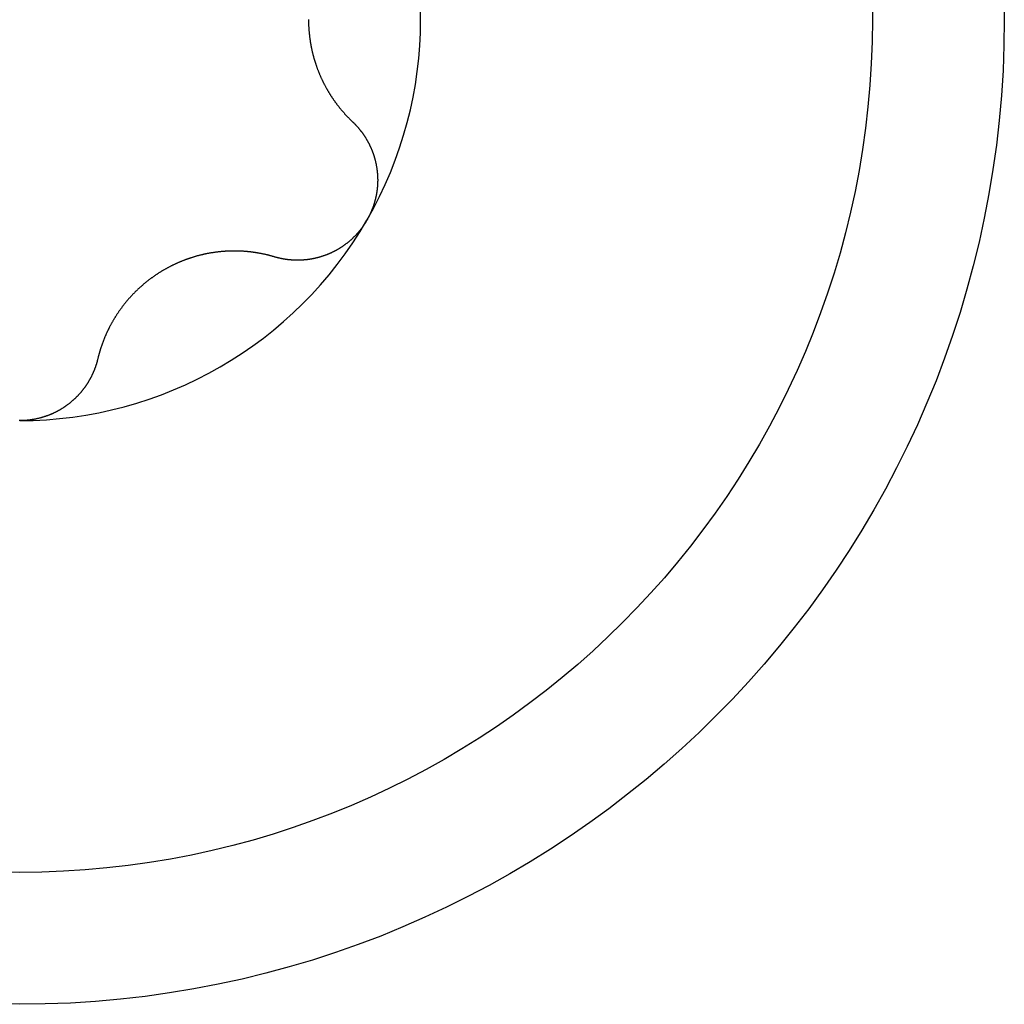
# Model space of a CAD drawing. Extents: x 1107 to 4046, y 937 to 3355.
# Tile 651 of 656: x 2152 to 2157, y 2881 to 2886. Entities that reach past the tile are written whole.
import ezdxf

# ---------------------------------------------------------------- set-up
doc = ezdxf.new("R2010")
doc.units = 0
doc.layers.add('KF_VIDA_L___C_BOTTOM', color=7, linetype='CONTINUOUS')

# ---------------------------------------------------------------- blocks, each defined once
blk = doc.blocks.new('KF_VIDA_L___C_BOTTOM')
at = {"layer": 'KF_VIDA_L___C_BOTTOM'}
for points in [[(-33.5774, 11.0013, 0), (-33.5774, 10.9987, 0), (-33.5774, 10.9962, 0), (-33.5774, 10.9936, 0), (-33.5773, 10.9911, 0), (-33.5773, 10.9885, 0), (-33.5772, 10.986, 0), (-33.5772, 10.9834, 0), (-33.5771, 10.9808, 0), (-33.577, 10.9783, 0), (-33.5769, 10.9757, 0), (-33.5768, 10.9731, 0), (-33.5767, 10.9705, 0), (-33.5766, 10.968, 0), (-33.5765, 10.9654, 0), (-33.5763, 10.9628, 0), (-33.5762, 10.9602, 0), (-33.576, 10.9576, 0), (-33.5759, 10.955, 0), (-33.5757, 10.9524, 0), (-33.5755, 10.9498, 0), (-33.5753, 10.9472, 0), (-33.5751, 10.9446, 0), (-33.5749, 10.942, 0), (-33.5746, 10.9394, 0), (-33.5744, 10.9368, 0), (-33.5741, 10.9342, 0), (-33.5739, 10.9316, 0), (-33.5736, 10.929, 0), (-33.5733, 10.9264, 0), (-33.5731, 10.9238, 0), (-33.5728, 10.9211, 0), (-33.5724, 10.9185, 0), (-33.5721, 10.9159, 0), (-33.5718, 10.9133, 0), (-33.5715, 10.9107, 0), (-33.5711, 10.9081, 0), (-33.5708, 10.9054, 0), (-33.5704, 10.9028, 0), (-33.57, 10.9002, 0), (-33.5696, 10.8976, 0), (-33.5692, 10.895, 0), (-33.5688, 10.8924, 0), (-33.5684, 10.8898, 0), (-33.568, 10.8871, 0), (-33.5675, 10.8845, 0), (-33.5671, 10.8819, 0), (-33.5666, 10.8793, 0), (-33.5662, 10.8767, 0), (-33.5657, 10.8741, 0), (-33.5652, 10.8715, 0), (-33.5647, 10.8689, 0), (-33.5642, 10.8663, 0), (-33.5637, 10.8637, 0), (-33.5632, 10.861, 0), (-33.5626, 10.8584, 0), (-33.5621, 10.8558, 0), (-33.5615, 10.8533, 0), (-33.561, 10.8507, 0), (-33.5604, 10.8481, 0), (-33.5598, 10.8455, 0), (-33.5592, 10.8429, 0), (-33.5586, 10.8403, 0), (-33.558, 10.8377, 0), (-33.5574, 10.8351, 0), (-33.5568, 10.8326, 0), (-33.5561, 10.83, 0), (-33.5555, 10.8274, 0), (-33.5548, 10.8249, 0), (-33.5541, 10.8223, 0), (-33.5534, 10.8197, 0), (-33.5527, 10.8172, 0), (-33.552, 10.8146, 0), (-33.5513, 10.8121, 0), (-33.5506, 10.8095, 0), (-33.5499, 10.807, 0), (-33.5491, 10.8044, 0), (-33.5484, 10.8019, 0), (-33.5476, 10.7994, 0), (-33.5469, 10.7969, 0), (-33.5461, 10.7943, 0), (-33.5453, 10.7918, 0), (-33.5445, 10.7893, 0), (-33.5437, 10.7868, 0), (-33.5429, 10.7843, 0), (-33.542, 10.7818, 0), (-33.5412, 10.7793, 0), (-33.5404, 10.7768, 0), (-33.5395, 10.7744, 0), (-33.5386, 10.7719, 0), (-33.5378, 10.7694, 0), (-33.5369, 10.7669, 0), (-33.536, 10.7645, 0), (-33.5351, 10.762, 0), (-33.5342, 10.7596, 0), (-33.5333, 10.7571, 0), (-33.5323, 10.7547, 0), (-33.5314, 10.7523, 0), (-33.5305, 10.7498, 0), (-33.5295, 10.7474, 0), (-33.5286, 10.745, 0), (-33.5276, 10.7426, 0), (-33.5266, 10.7402, 0), (-33.5256, 10.7378, 0), (-33.5247, 10.7354, 0), (-33.5237, 10.733, 0), (-33.5227, 10.7306, 0), (-33.5216, 10.7283, 0), (-33.5206, 10.7259, 0), (-33.5196, 10.7235, 0), (-33.5186, 10.7212, 0), (-33.5175, 10.7188, 0), (-33.5165, 10.7165, 0), (-33.5154, 10.7142, 0), (-33.5144, 10.7119, 0), (-33.5133, 10.7095, 0), (-33.5122, 10.7072, 0), (-33.5111, 10.7049, 0), (-33.51, 10.7026, 0), (-33.5089, 10.7003, 0), (-33.5078, 10.6981, 0), (-33.5067, 10.6958, 0), (-33.5056, 10.6935, 0), (-33.5045, 10.6913, 0), (-33.5034, 10.689, 0), (-33.5022, 10.6868, 0), (-33.5011, 10.6845, 0), (-33.4999, 10.6823, 0), (-33.4988, 10.6801, 0), (-33.4976, 10.6779, 0), (-33.4965, 10.6756, 0), (-33.4953, 10.6735, 0), (-33.4941, 10.6713, 0), (-33.4929, 10.6691, 0), (-33.4918, 10.6669, 0), (-33.4906, 10.6647, 0), (-33.4894, 10.6626, 0), (-33.4882, 10.6604, 0), (-33.487, 10.6583, 0), (-33.4857, 10.6562, 0), (-33.4845, 10.6541, 0), (-33.4833, 10.6519, 0), (-33.4821, 10.6498, 0), (-33.4808, 10.6477, 0), (-33.4796, 10.6457, 0), (-33.4784, 10.6436, 0), (-33.4771, 10.6415, 0), (-33.4759, 10.6395, 0), (-33.4746, 10.6374, 0), (-33.4734, 10.6354, 0), (-33.4721, 10.6333, 0), (-33.4708, 10.6313, 0), (-33.4696, 10.6293, 0), (-33.4683, 10.6273, 0), (-33.467, 10.6253, 0), (-33.4657, 10.6233, 0), (-33.4645, 10.6214, 0), (-33.4632, 10.6194, 0), (-33.4619, 10.6174, 0), (-33.4606, 10.6155, 0), (-33.4593, 10.6136, 0), (-33.458, 10.6116, 0), (-33.4566, 10.6097, 0), (-33.4553, 10.6077, 0), (-33.454, 10.6058, 0), (-33.4526, 10.6039, 0), (-33.4513, 10.602, 0), (-33.4499, 10.6, 0), (-33.4485, 10.5981, 0), (-33.4472, 10.5962, 0), (-33.4458, 10.5943, 0), (-33.4444, 10.5924, 0), (-33.443, 10.5905, 0), (-33.4416, 10.5886, 0), (-33.4402, 10.5867, 0), (-33.4388, 10.5848, 0), (-33.4373, 10.5829, 0), (-33.4359, 10.581, 0), (-33.4345, 10.5791, 0), (-33.433, 10.5772, 0), (-33.4315, 10.5754, 0), (-33.4301, 10.5735, 0), (-33.4286, 10.5716, 0), (-33.4271, 10.5698, 0), (-33.4256, 10.5679, 0), (-33.4242, 10.566, 0), (-33.4227, 10.5642, 0), (-33.4211, 10.5623, 0), (-33.4196, 10.5605, 0), (-33.4181, 10.5586, 0), (-33.4166, 10.5568, 0), (-33.415, 10.555, 0), (-33.4135, 10.5531, 0), (-33.4119, 10.5513, 0), (-33.4104, 10.5495, 0), (-33.4088, 10.5477, 0), (-33.4072, 10.5459, 0), (-33.4057, 10.5441, 0), (-33.4041, 10.5423, 0), (-33.4025, 10.5405, 0), (-33.4009, 10.5387, 0), (-33.3993, 10.5369, 0), (-33.3977, 10.5351, 0), (-33.3961, 10.5333, 0), (-33.3944, 10.5316, 0), (-33.3928, 10.5298, 0), (-33.3912, 10.528, 0), (-33.3895, 10.5263, 0), (-33.3879, 10.5245, 0), (-33.3862, 10.5228, 0), (-33.3845, 10.521, 0), (-33.3829, 10.5193, 0), (-33.3812, 10.5176, 0), (-33.3795, 10.5159, 0), (-33.3778, 10.5141, 0), (-33.3761, 10.5124, 0), (-33.3744, 10.5107, 0), (-33.3727, 10.509, 0), (-33.371, 10.5073, 0), (-33.3693, 10.5056, 0), (-33.3675, 10.5039, 0), (-33.3658, 10.5023, 0), (-33.3641, 10.5006, 0), (-33.3623, 10.4989, 0), (-33.3606, 10.4973, 0)], [(-33.3606, 10.4973, 0), (-33.3591, 10.4959, 0), (-33.3577, 10.4945, 0), (-33.3563, 10.4932, 0), (-33.3549, 10.4918, 0), (-33.3535, 10.4904, 0), (-33.3521, 10.489, 0), (-33.3507, 10.4876, 0), (-33.3493, 10.4862, 0), (-33.3479, 10.4847, 0), (-33.3465, 10.4833, 0), (-33.3452, 10.4819, 0), (-33.3438, 10.4804, 0), (-33.3424, 10.479, 0), (-33.3411, 10.4775, 0), (-33.3398, 10.476, 0), (-33.3384, 10.4746, 0), (-33.3371, 10.4731, 0), (-33.3358, 10.4716, 0), (-33.3345, 10.4701, 0), (-33.3332, 10.4686, 0), (-33.3319, 10.4671, 0), (-33.3306, 10.4656, 0), (-33.3293, 10.4641, 0), (-33.328, 10.4625, 0), (-33.3268, 10.461, 0), (-33.3255, 10.4595, 0), (-33.3243, 10.4579, 0), (-33.323, 10.4564, 0), (-33.3218, 10.4548, 0), (-33.3205, 10.4532, 0), (-33.3193, 10.4517, 0), (-33.3181, 10.4501, 0), (-33.3169, 10.4485, 0), (-33.3157, 10.4469, 0), (-33.3145, 10.4453, 0), (-33.3133, 10.4437, 0), (-33.3122, 10.4421, 0), (-33.311, 10.4405, 0), (-33.3098, 10.4389, 0), (-33.3087, 10.4372, 0), (-33.3076, 10.4356, 0), (-33.3064, 10.434, 0), (-33.3053, 10.4323, 0), (-33.3042, 10.4307, 0), (-33.3031, 10.429, 0), (-33.302, 10.4274, 0), (-33.3009, 10.4257, 0), (-33.2998, 10.424, 0), (-33.2987, 10.4224, 0), (-33.2977, 10.4207, 0), (-33.2966, 10.419, 0), (-33.2956, 10.4173, 0), (-33.2945, 10.4156, 0), (-33.2935, 10.4139, 0), (-33.2925, 10.4122, 0), (-33.2914, 10.4105, 0), (-33.2904, 10.4088, 0), (-33.2894, 10.4071, 0), (-33.2885, 10.4054, 0), (-33.2875, 10.4037, 0), (-33.2865, 10.4019, 0), (-33.2855, 10.4002, 0), (-33.2846, 10.3984, 0), (-33.2836, 10.3967, 0), (-33.2827, 10.395, 0), (-33.2818, 10.3932, 0), (-33.2809, 10.3915, 0), (-33.28, 10.3897, 0), (-33.2791, 10.3879, 0), (-33.2782, 10.3862, 0), (-33.2773, 10.3844, 0), (-33.2764, 10.3826, 0), (-33.2756, 10.3808, 0), (-33.2747, 10.3791, 0), (-33.2739, 10.3773, 0), (-33.273, 10.3755, 0), (-33.2722, 10.3737, 0), (-33.2714, 10.3719, 0), (-33.2706, 10.3701, 0), (-33.2698, 10.3683, 0), (-33.269, 10.3665, 0), (-33.2682, 10.3647, 0), (-33.2675, 10.3629, 0), (-33.2667, 10.3611, 0), (-33.266, 10.3592, 0), (-33.2652, 10.3574, 0), (-33.2645, 10.3556, 0), (-33.2638, 10.3538, 0), (-33.2631, 10.3519, 0), (-33.2624, 10.3501, 0), (-33.2617, 10.3482, 0), (-33.261, 10.3463, 0), (-33.2603, 10.3445, 0), (-33.2596, 10.3426, 0), (-33.259, 10.3407, 0), (-33.2583, 10.3388, 0), (-33.2577, 10.3369, 0), (-33.257, 10.335, 0), (-33.2564, 10.3331, 0), (-33.2558, 10.3311, 0), (-33.2552, 10.3292, 0), (-33.2546, 10.3273, 0), (-33.254, 10.3253, 0), (-33.2534, 10.3234, 0), (-33.2528, 10.3214, 0), (-33.2522, 10.3195, 0), (-33.2517, 10.3175, 0), (-33.2511, 10.3156, 0), (-33.2506, 10.3136, 0), (-33.2501, 10.3116, 0), (-33.2496, 10.3096, 0), (-33.2491, 10.3076, 0), (-33.2486, 10.3056, 0), (-33.2481, 10.3036, 0), (-33.2476, 10.3016, 0), (-33.2471, 10.2996, 0), (-33.2467, 10.2976, 0), (-33.2462, 10.2956, 0), (-33.2458, 10.2935, 0), (-33.2453, 10.2915, 0), (-33.2449, 10.2895, 0), (-33.2445, 10.2874, 0), (-33.2441, 10.2854, 0), (-33.2437, 10.2833, 0), (-33.2433, 10.2813, 0), (-33.2429, 10.2792, 0), (-33.2426, 10.2772, 0), (-33.2422, 10.2751, 0), (-33.2419, 10.273, 0), (-33.2416, 10.271, 0), (-33.2412, 10.2689, 0), (-33.2409, 10.2668, 0), (-33.2406, 10.2647, 0), (-33.2403, 10.2626, 0), (-33.2401, 10.2606, 0), (-33.2398, 10.2585, 0), (-33.2395, 10.2564, 0), (-33.2393, 10.2543, 0), (-33.2391, 10.2522, 0), (-33.2388, 10.2501, 0), (-33.2386, 10.248, 0), (-33.2384, 10.2459, 0), (-33.2382, 10.2437, 0), (-33.2381, 10.2416, 0), (-33.2379, 10.2395, 0), (-33.2377, 10.2374, 0), (-33.2376, 10.2353, 0), (-33.2374, 10.2331, 0), (-33.2373, 10.231, 0), (-33.2372, 10.2289, 0), (-33.2371, 10.2268, 0), (-33.237, 10.2246, 0), (-33.2369, 10.2225, 0), (-33.2369, 10.2204, 0), (-33.2368, 10.2182, 0), (-33.2368, 10.2161, 0), (-33.2367, 10.2139, 0), (-33.2367, 10.2118, 0), (-33.2367, 10.2097, 0), (-33.2367, 10.2075, 0), (-33.2367, 10.2054, 0), (-33.2368, 10.2032, 0), (-33.2368, 10.2011, 0), (-33.2368, 10.1989, 0), (-33.2369, 10.1968, 0), (-33.237, 10.1946, 0), (-33.2371, 10.1925, 0), (-33.2372, 10.1904, 0), (-33.2373, 10.1882, 0), (-33.2374, 10.1861, 0), (-33.2375, 10.1839, 0), (-33.2377, 10.1818, 0), (-33.2379, 10.1796, 0), (-33.238, 10.1775, 0), (-33.2382, 10.1753, 0), (-33.2384, 10.1732, 0), (-33.2386, 10.171, 0), (-33.2388, 10.1689, 0), (-33.2391, 10.1667, 0), (-33.2393, 10.1646, 0), (-33.2396, 10.1624, 0), (-33.2399, 10.1603, 0), (-33.2401, 10.1582, 0), (-33.2404, 10.156, 0), (-33.2407, 10.1539, 0), (-33.2411, 10.1517, 0), (-33.2414, 10.1496, 0), (-33.2417, 10.1475, 0), (-33.2421, 10.1453, 0), (-33.2424, 10.1432, 0), (-33.2428, 10.1411, 0), (-33.2432, 10.1389, 0), (-33.2436, 10.1368, 0), (-33.244, 10.1347, 0), (-33.2444, 10.1326, 0), (-33.2449, 10.1304, 0), (-33.2453, 10.1283, 0), (-33.2458, 10.1262, 0), (-33.2463, 10.1241, 0), (-33.2467, 10.122, 0), (-33.2472, 10.1199, 0), (-33.2477, 10.1178, 0), (-33.2482, 10.1157, 0), (-33.2488, 10.1136, 0), (-33.2493, 10.1115, 0), (-33.2499, 10.1094, 0), (-33.2504, 10.1073, 0), (-33.251, 10.1052, 0), (-33.2516, 10.1031, 0), (-33.2522, 10.101, 0), (-33.2528, 10.099, 0), (-33.2534, 10.0969, 0), (-33.254, 10.0948, 0), (-33.2546, 10.0928, 0), (-33.2553, 10.0907, 0), (-33.2559, 10.0886, 0), (-33.2566, 10.0866, 0), (-33.2573, 10.0845, 0), (-33.258, 10.0825, 0), (-33.2587, 10.0805, 0), (-33.2594, 10.0784, 0), (-33.2601, 10.0764, 0), (-33.2608, 10.0744, 0), (-33.2616, 10.0723, 0), (-33.2623, 10.0703, 0), (-33.2631, 10.0683, 0), (-33.2639, 10.0663, 0), (-33.2647, 10.0643, 0), (-33.2654, 10.0623, 0), (-33.2663, 10.0603, 0), (-33.2671, 10.0583, 0), (-33.2679, 10.0563, 0), (-33.2687, 10.0544, 0), (-33.2696, 10.0524, 0), (-33.2704, 10.0504, 0), (-33.2713, 10.0485, 0), (-33.2722, 10.0465, 0), (-33.2731, 10.0446, 0), (-33.274, 10.0426, 0), (-33.2749, 10.0407, 0), (-33.2758, 10.0388, 0), (-33.2767, 10.0369, 0), (-33.2776, 10.0349, 0), (-33.2786, 10.033, 0), (-33.2795, 10.0311, 0), (-33.2805, 10.0292, 0), (-33.2815, 10.0273, 0), (-33.2825, 10.0255, 0), (-33.2834, 10.0236, 0), (-33.2844, 10.0217, 0), (-33.2855, 10.0199, 0), (-33.2865, 10.018, 0), (-33.2875, 10.0162, 0), (-33.2886, 10.0143, 0), (-33.2896, 10.0125, 0)], [(-33.2896, 10.0125, 0), (-33.2907, 10.0107, 0), (-33.2917, 10.0089, 0), (-33.2928, 10.007, 0), (-33.2939, 10.0052, 0), (-33.295, 10.0034, 0), (-33.2961, 10.0016, 0), (-33.2973, 9.9998, 0), (-33.2984, 9.998, 0), (-33.2995, 9.9962, 0), (-33.3007, 9.9945, 0), (-33.3019, 9.9927, 0), (-33.303, 9.9909, 0), (-33.3042, 9.9892, 0), (-33.3054, 9.9874, 0), (-33.3067, 9.9856, 0), (-33.3079, 9.9839, 0), (-33.3091, 9.9821, 0), (-33.3103, 9.9804, 0), (-33.3116, 9.9787, 0), (-33.3129, 9.9769, 0), (-33.3141, 9.9752, 0), (-33.3154, 9.9735, 0), (-33.3167, 9.9718, 0), (-33.318, 9.9701, 0), (-33.3193, 9.9684, 0), (-33.3207, 9.9667, 0), (-33.322, 9.965, 0), (-33.3233, 9.9633, 0), (-33.3247, 9.9617, 0), (-33.326, 9.96, 0), (-33.3274, 9.9583, 0), (-33.3288, 9.9567, 0), (-33.3302, 9.955, 0), (-33.3316, 9.9534, 0), (-33.333, 9.9517, 0), (-33.3344, 9.9501, 0), (-33.3358, 9.9485, 0), (-33.3373, 9.9469, 0), (-33.3387, 9.9453, 0), (-33.3402, 9.9437, 0), (-33.3416, 9.9421, 0), (-33.3431, 9.9405, 0), (-33.3446, 9.9389, 0), (-33.3461, 9.9374, 0), (-33.3476, 9.9358, 0), (-33.3491, 9.9343, 0), (-33.3506, 9.9327, 0), (-33.3521, 9.9312, 0), (-33.3536, 9.9296, 0), (-33.3552, 9.9281, 0), (-33.3567, 9.9266, 0), (-33.3583, 9.9251, 0), (-33.3598, 9.9236, 0), (-33.3614, 9.9221, 0), (-33.363, 9.9206, 0), (-33.3646, 9.9192, 0), (-33.3662, 9.9177, 0), (-33.3678, 9.9162, 0), (-33.3694, 9.9148, 0), (-33.371, 9.9134, 0), (-33.3726, 9.9119, 0), (-33.3743, 9.9105, 0), (-33.3759, 9.9091, 0), (-33.3776, 9.9077, 0), (-33.3792, 9.9063, 0), (-33.3809, 9.9049, 0), (-33.3825, 9.9036, 0), (-33.3842, 9.9022, 0), (-33.3859, 9.9008, 0), (-33.3876, 9.8995, 0), (-33.3893, 9.8982, 0), (-33.391, 9.8968, 0), (-33.3927, 9.8955, 0), (-33.3944, 9.8942, 0), (-33.3962, 9.8929, 0), (-33.3979, 9.8916, 0), (-33.3996, 9.8903, 0), (-33.4014, 9.8891, 0), (-33.4032, 9.8878, 0), (-33.4049, 9.8866, 0), (-33.4067, 9.8854, 0), (-33.4085, 9.8841, 0), (-33.4102, 9.8829, 0), (-33.412, 9.8817, 0), (-33.4138, 9.8805, 0), (-33.4156, 9.8793, 0), (-33.4174, 9.8782, 0), (-33.4192, 9.877, 0), (-33.421, 9.8759, 0), (-33.4229, 9.8747, 0), (-33.4247, 9.8736, 0), (-33.4265, 9.8725, 0), (-33.4284, 9.8714, 0), (-33.4302, 9.8703, 0), (-33.432, 9.8692, 0), (-33.4339, 9.8681, 0), (-33.4358, 9.8671, 0), (-33.4376, 9.866, 0), (-33.4395, 9.865, 0), (-33.4414, 9.8639, 0), (-33.4432, 9.8629, 0), (-33.4451, 9.8619, 0), (-33.447, 9.8609, 0), (-33.4489, 9.8599, 0), (-33.4508, 9.8589, 0), (-33.4527, 9.858, 0), (-33.4546, 9.857, 0), (-33.4565, 9.8561, 0), (-33.4584, 9.8551, 0), (-33.4603, 9.8542, 0), (-33.4623, 9.8533, 0), (-33.4642, 9.8524, 0), (-33.4661, 9.8515, 0), (-33.468, 9.8506, 0), (-33.47, 9.8498, 0), (-33.4719, 9.8489, 0), (-33.4738, 9.8481, 0), (-33.4758, 9.8472, 0), (-33.4777, 9.8464, 0), (-33.4797, 9.8456, 0), (-33.4816, 9.8448, 0), (-33.4836, 9.844, 0), (-33.4855, 9.8432, 0), (-33.4875, 9.8424, 0), (-33.4894, 9.8417, 0), (-33.4914, 9.8409, 0), (-33.4933, 9.8402, 0), (-33.4953, 9.8394, 0), (-33.4973, 9.8387, 0), (-33.4992, 9.838, 0), (-33.5012, 9.8373, 0), (-33.5032, 9.8366, 0), (-33.5052, 9.836, 0), (-33.5071, 9.8353, 0), (-33.5091, 9.8346, 0), (-33.5111, 9.834, 0), (-33.513, 9.8334, 0), (-33.515, 9.8328, 0), (-33.517, 9.8322, 0), (-33.519, 9.8316, 0), (-33.521, 9.831, 0), (-33.5229, 9.8304, 0), (-33.5249, 9.8298, 0), (-33.5269, 9.8293, 0), (-33.5289, 9.8287, 0), (-33.5308, 9.8282, 0), (-33.5328, 9.8277, 0), (-33.5348, 9.8272, 0), (-33.5368, 9.8267, 0), (-33.5388, 9.8262, 0), (-33.5407, 9.8257, 0), (-33.5427, 9.8252, 0), (-33.5447, 9.8248, 0), (-33.5467, 9.8243, 0), (-33.5486, 9.8239, 0), (-33.5506, 9.8235, 0), (-33.5526, 9.823, 0), (-33.5546, 9.8226, 0), (-33.5565, 9.8223, 0), (-33.5585, 9.8219, 0), (-33.5605, 9.8215, 0), (-33.5624, 9.8211, 0), (-33.5644, 9.8208, 0), (-33.5663, 9.8204, 0), (-33.5683, 9.8201, 0), (-33.5703, 9.8198, 0), (-33.5722, 9.8195, 0), (-33.5742, 9.8192, 0), (-33.5761, 9.8189, 0), (-33.5781, 9.8186, 0), (-33.58, 9.8184, 0), (-33.582, 9.8181, 0), (-33.5839, 9.8179, 0), (-33.5859, 9.8177, 0), (-33.5878, 9.8174, 0), (-33.5898, 9.8172, 0), (-33.5917, 9.817, 0), (-33.5937, 9.8168, 0), (-33.5957, 9.8167, 0), (-33.5976, 9.8165, 0), (-33.5996, 9.8163, 0), (-33.6016, 9.8162, 0), (-33.6035, 9.816, 0), (-33.6055, 9.8159, 0), (-33.6075, 9.8158, 0), (-33.6095, 9.8157, 0), (-33.6114, 9.8155, 0), (-33.6134, 9.8155, 0), (-33.6154, 9.8154, 0), (-33.6174, 9.8153, 0), (-33.6194, 9.8152, 0), (-33.6213, 9.8152, 0), (-33.6233, 9.8151, 0), (-33.6253, 9.8151, 0), (-33.6273, 9.8151, 0), (-33.6293, 9.8151, 0), (-33.6313, 9.8151, 0), (-33.6332, 9.8151, 0), (-33.6352, 9.8151, 0), (-33.6372, 9.8151, 0), (-33.6392, 9.8151, 0), (-33.6412, 9.8152, 0), (-33.6432, 9.8153, 0), (-33.6452, 9.8153, 0), (-33.6471, 9.8154, 0), (-33.6491, 9.8155, 0), (-33.6511, 9.8156, 0), (-33.6531, 9.8157, 0), (-33.6551, 9.8158, 0), (-33.6571, 9.8159, 0), (-33.6591, 9.816, 0), (-33.661, 9.8162, 0), (-33.663, 9.8163, 0), (-33.665, 9.8165, 0), (-33.667, 9.8167, 0), (-33.669, 9.8169, 0), (-33.671, 9.817, 0), (-33.6729, 9.8172, 0), (-33.6749, 9.8175, 0), (-33.6769, 9.8177, 0), (-33.6789, 9.8179, 0), (-33.6808, 9.8181, 0), (-33.6828, 9.8184, 0), (-33.6848, 9.8187, 0), (-33.6868, 9.8189, 0), (-33.6887, 9.8192, 0), (-33.6907, 9.8195, 0), (-33.6927, 9.8198, 0), (-33.6946, 9.8201, 0), (-33.6966, 9.8204, 0), (-33.6986, 9.8208, 0), (-33.7005, 9.8211, 0), (-33.7025, 9.8215, 0), (-33.7044, 9.8218, 0), (-33.7064, 9.8222, 0), (-33.7083, 9.8225, 0), (-33.7103, 9.8229, 0), (-33.7122, 9.8233, 0), (-33.7142, 9.8237, 0), (-33.7161, 9.8242, 0), (-33.7181, 9.8246, 0), (-33.72, 9.825, 0), (-33.7219, 9.8255, 0), (-33.7239, 9.8259, 0), (-33.7258, 9.8264, 0), (-33.7277, 9.8269, 0), (-33.7296, 9.8273, 0), (-33.7316, 9.8278, 0), (-33.7335, 9.8284, 0), (-33.7354, 9.8289, 0), (-33.7373, 9.8294, 0), (-33.7392, 9.8299, 0), (-33.7411, 9.8305, 0), (-33.743, 9.831, 0), (-33.7449, 9.8316, 0)], [(-33.7449, 9.8316, 0), (-33.7472, 9.8323, 0), (-33.7495, 9.8329, 0), (-33.7519, 9.8336, 0), (-33.7542, 9.8343, 0), (-33.7565, 9.8349, 0), (-33.7588, 9.8356, 0), (-33.7611, 9.8362, 0), (-33.7635, 9.8369, 0), (-33.7658, 9.8375, 0), (-33.7681, 9.8381, 0), (-33.7705, 9.8387, 0), (-33.7728, 9.8393, 0), (-33.7751, 9.8399, 0), (-33.7775, 9.8405, 0), (-33.7798, 9.841, 0), (-33.7822, 9.8416, 0), (-33.7845, 9.8421, 0), (-33.7868, 9.8427, 0), (-33.7892, 9.8432, 0), (-33.7915, 9.8438, 0), (-33.7939, 9.8443, 0), (-33.7962, 9.8448, 0), (-33.7986, 9.8453, 0), (-33.8009, 9.8458, 0), (-33.8033, 9.8463, 0), (-33.8056, 9.8468, 0), (-33.808, 9.8472, 0), (-33.8103, 9.8477, 0), (-33.8127, 9.8482, 0), (-33.815, 9.8486, 0), (-33.8174, 9.849, 0), (-33.8198, 9.8495, 0), (-33.8221, 9.8499, 0), (-33.8245, 9.8503, 0), (-33.8268, 9.8507, 0), (-33.8292, 9.8511, 0), (-33.8315, 9.8515, 0), (-33.8339, 9.8519, 0), (-33.8362, 9.8523, 0), (-33.8386, 9.8526, 0), (-33.841, 9.853, 0), (-33.8433, 9.8533, 0), (-33.8457, 9.8537, 0), (-33.848, 9.854, 0), (-33.8504, 9.8543, 0), (-33.8527, 9.8546, 0), (-33.8551, 9.855, 0), (-33.8574, 9.8552, 0), (-33.8598, 9.8555, 0), (-33.8621, 9.8558, 0), (-33.8645, 9.8561, 0), (-33.8668, 9.8564, 0), (-33.8692, 9.8566, 0), (-33.8715, 9.8569, 0), (-33.8739, 9.8571, 0), (-33.8762, 9.8573, 0), (-33.8786, 9.8576, 0), (-33.8809, 9.8578, 0), (-33.8833, 9.858, 0), (-33.8856, 9.8582, 0), (-33.8879, 9.8584, 0), (-33.8903, 9.8586, 0), (-33.8926, 9.8587, 0), (-33.895, 9.8589, 0), (-33.8973, 9.8591, 0), (-33.8996, 9.8592, 0), (-33.902, 9.8594, 0), (-33.9043, 9.8595, 0), (-33.9067, 9.8596, 0), (-33.909, 9.8597, 0), (-33.9114, 9.8599, 0), (-33.9137, 9.86, 0), (-33.9161, 9.86, 0), (-33.9185, 9.8601, 0), (-33.9209, 9.8602, 0), (-33.9233, 9.8603, 0), (-33.9257, 9.8604, 0), (-33.9281, 9.8604, 0), (-33.9305, 9.8604, 0), (-33.9329, 9.8605, 0), (-33.9354, 9.8605, 0), (-33.9378, 9.8605, 0), (-33.9402, 9.8605, 0), (-33.9427, 9.8605, 0), (-33.9451, 9.8605, 0), (-33.9476, 9.8605, 0), (-33.95, 9.8605, 0), (-33.9525, 9.8605, 0), (-33.9549, 9.8604, 0), (-33.9574, 9.8604, 0), (-33.9599, 9.8603, 0), (-33.9624, 9.8602, 0), (-33.9648, 9.8602, 0), (-33.9673, 9.8601, 0), (-33.9698, 9.86, 0), (-33.9723, 9.8599, 0), (-33.9748, 9.8598, 0), (-33.9773, 9.8596, 0), (-33.9798, 9.8595, 0), (-33.9823, 9.8594, 0), (-33.9849, 9.8592, 0), (-33.9874, 9.8591, 0), (-33.9899, 9.8589, 0), (-33.9924, 9.8587, 0), (-33.995, 9.8585, 0), (-33.9975, 9.8583, 0), (-34, 9.8581, 0), (-34.0026, 9.8579, 0), (-34.0051, 9.8577, 0), (-34.0076, 9.8575, 0), (-34.0102, 9.8572, 0), (-34.0127, 9.857, 0), (-34.0153, 9.8567, 0), (-34.0178, 9.8564, 0), (-34.0204, 9.8562, 0), (-34.0229, 9.8559, 0), (-34.0255, 9.8556, 0), (-34.0281, 9.8553, 0), (-34.0306, 9.8549, 0), (-34.0332, 9.8546, 0), (-34.0357, 9.8543, 0), (-34.0383, 9.8539, 0), (-34.0409, 9.8536, 0), (-34.0435, 9.8532, 0), (-34.046, 9.8528, 0), (-34.0486, 9.8524, 0), (-34.0512, 9.852, 0), (-34.0537, 9.8516, 0), (-34.0563, 9.8512, 0), (-34.0589, 9.8508, 0), (-34.0615, 9.8503, 0), (-34.064, 9.8499, 0), (-34.0666, 9.8494, 0), (-34.0692, 9.849, 0), (-34.0718, 9.8485, 0), (-34.0743, 9.848, 0), (-34.0769, 9.8475, 0), (-34.0795, 9.847, 0), (-34.0821, 9.8465, 0), (-34.0846, 9.8459, 0), (-34.0872, 9.8454, 0), (-34.0898, 9.8448, 0), (-34.0924, 9.8443, 0), (-34.0949, 9.8437, 0), (-34.0975, 9.8431, 0), (-34.1001, 9.8425, 0), (-34.1026, 9.8419, 0), (-34.1052, 9.8413, 0), (-34.1078, 9.8407, 0), (-34.1104, 9.84, 0), (-34.1129, 9.8394, 0), (-34.1155, 9.8387, 0), (-34.118, 9.8381, 0), (-34.1206, 9.8374, 0), (-34.1232, 9.8367, 0), (-34.1257, 9.836, 0), (-34.1283, 9.8353, 0), (-34.1308, 9.8346, 0), (-34.1334, 9.8338, 0), (-34.1359, 9.8331, 0), (-34.1385, 9.8323, 0), (-34.141, 9.8316, 0), (-34.1436, 9.8308, 0), (-34.1461, 9.83, 0), (-34.1486, 9.8292, 0), (-34.1512, 9.8284, 0), (-34.1537, 9.8276, 0), (-34.1562, 9.8268, 0), (-34.1587, 9.826, 0), (-34.1613, 9.8252, 0), (-34.1638, 9.8243, 0), (-34.1663, 9.8234, 0), (-34.1688, 9.8226, 0), (-34.1713, 9.8217, 0), (-34.1738, 9.8208, 0), (-34.1763, 9.8199, 0), (-34.1788, 9.819, 0), (-34.1813, 9.8181, 0), (-34.1838, 9.8172, 0), (-34.1863, 9.8163, 0), (-34.1887, 9.8153, 0), (-34.1912, 9.8144, 0), (-34.1937, 9.8134, 0), (-34.1961, 9.8125, 0), (-34.1986, 9.8115, 0), (-34.201, 9.8105, 0), (-34.2035, 9.8095, 0), (-34.2059, 9.8085, 0), (-34.2084, 9.8075, 0), (-34.2108, 9.8065, 0), (-34.2132, 9.8055, 0), (-34.2157, 9.8044, 0), (-34.2181, 9.8034, 0), (-34.2205, 9.8024, 0), (-34.2229, 9.8013, 0), (-34.2253, 9.8002, 0), (-34.2277, 9.7992, 0), (-34.2301, 9.7981, 0), (-34.2325, 9.797, 0), (-34.2348, 9.7959, 0), (-34.2372, 9.7948, 0), (-34.2396, 9.7937, 0), (-34.2419, 9.7926, 0), (-34.2443, 9.7914, 0), (-34.2466, 9.7903, 0), (-34.249, 9.7891, 0), (-34.2513, 9.788, 0), (-34.2536, 9.7868, 0), (-34.2559, 9.7857, 0), (-34.2583, 9.7845, 0), (-34.2606, 9.7833, 0), (-34.2629, 9.7821, 0), (-34.2651, 9.7809, 0), (-34.2674, 9.7797, 0), (-34.2697, 9.7785, 0), (-34.272, 9.7773, 0), (-34.2742, 9.7761, 0), (-34.2765, 9.7749, 0), (-34.2787, 9.7736, 0), (-34.2809, 9.7724, 0), (-34.2832, 9.7711, 0), (-34.2854, 9.7699, 0), (-34.2876, 9.7686, 0), (-34.2898, 9.7673, 0), (-34.292, 9.7661, 0), (-34.2942, 9.7648, 0), (-34.2964, 9.7635, 0), (-34.2986, 9.7622, 0), (-34.3008, 9.7608, 0), (-34.303, 9.7595, 0), (-34.3051, 9.7582, 0), (-34.3073, 9.7568, 0), (-34.3095, 9.7554, 0), (-34.3117, 9.7541, 0), (-34.3139, 9.7527, 0), (-34.316, 9.7513, 0), (-34.3182, 9.7499, 0), (-34.3204, 9.7485, 0), (-34.3226, 9.747, 0), (-34.3247, 9.7456, 0), (-34.3269, 9.7442, 0), (-34.329, 9.7427, 0), (-34.3312, 9.7413, 0), (-34.3334, 9.7398, 0), (-34.3355, 9.7383, 0), (-34.3376, 9.7368, 0), (-34.3398, 9.7353, 0), (-34.3419, 9.7338, 0), (-34.3441, 9.7323, 0), (-34.3462, 9.7308, 0), (-34.3483, 9.7292, 0), (-34.3504, 9.7277, 0), (-34.3526, 9.7261, 0), (-34.3547, 9.7245, 0), (-34.3568, 9.723, 0), (-34.3589, 9.7214, 0), (-34.361, 9.7198, 0), (-34.3631, 9.7182, 0), (-34.3652, 9.7166, 0), (-34.3673, 9.715, 0), (-34.3693, 9.7133, 0), (-34.3714, 9.7117, 0), (-34.3735, 9.7101, 0), (-34.3756, 9.7084, 0), (-34.3776, 9.7067, 0), (-34.3797, 9.7051, 0), (-34.3817, 9.7034, 0), (-34.3838, 9.7017, 0), (-34.3858, 9.7, 0), (-34.3879, 9.6983, 0), (-34.3899, 9.6966, 0), (-34.3919, 9.6949, 0), (-34.3939, 9.6932, 0), (-34.3959, 9.6914, 0), (-34.3979, 9.6897, 0), (-34.3999, 9.688, 0), (-34.4019, 9.6862, 0), (-34.4039, 9.6844, 0), (-34.4059, 9.6827, 0), (-34.4079, 9.6809, 0), (-34.4098, 9.6791, 0), (-34.4118, 9.6773, 0), (-34.4137, 9.6755, 0), (-34.4157, 9.6737, 0), (-34.4176, 9.6719, 0), (-34.4195, 9.6701, 0), (-34.4215, 9.6682, 0), (-34.4234, 9.6664, 0), (-34.4253, 9.6646, 0), (-34.4272, 9.6627, 0), (-34.4291, 9.6608, 0), (-34.431, 9.659, 0), (-34.4328, 9.6571, 0), (-34.4347, 9.6552, 0), (-34.4366, 9.6533, 0), (-34.4384, 9.6515, 0), (-34.4403, 9.6496, 0), (-34.4421, 9.6477, 0), (-34.4439, 9.6457, 0), (-34.4457, 9.6438, 0), (-34.4476, 9.6419, 0), (-34.4494, 9.64, 0), (-34.4511, 9.638, 0), (-34.4529, 9.6361, 0), (-34.4547, 9.6341, 0), (-34.4565, 9.6322, 0), (-34.4582, 9.6302, 0), (-34.46, 9.6283, 0), (-34.4617, 9.6263, 0), (-34.4634, 9.6243, 0), (-34.4652, 9.6224, 0), (-34.4669, 9.6204, 0), (-34.4686, 9.6184, 0), (-34.4703, 9.6164, 0), (-34.472, 9.6144, 0), (-34.4736, 9.6124, 0), (-34.4753, 9.6104, 0), (-34.477, 9.6083, 0), (-34.4786, 9.6063, 0), (-34.4803, 9.6043, 0), (-34.4819, 9.6023, 0), (-34.4835, 9.6002, 0), (-34.4851, 9.5982, 0), (-34.4867, 9.5962, 0), (-34.4883, 9.5941, 0), (-34.4899, 9.5921, 0), (-34.4915, 9.59, 0), (-34.493, 9.588, 0), (-34.4946, 9.5859, 0), (-34.4961, 9.5838, 0), (-34.4977, 9.5818, 0), (-34.4992, 9.5797, 0), (-34.5007, 9.5776, 0), (-34.5022, 9.5756, 0), (-34.5037, 9.5735, 0), (-34.5052, 9.5714, 0), (-34.5067, 9.5693, 0), (-34.5082, 9.5672, 0), (-34.5097, 9.5651, 0), (-34.5111, 9.5631, 0), (-34.5126, 9.561, 0), (-34.514, 9.5589, 0), (-34.5154, 9.5568, 0), (-34.5168, 9.5547, 0), (-34.5182, 9.5526, 0), (-34.5196, 9.5505, 0), (-34.521, 9.5484, 0), (-34.5224, 9.5463, 0), (-34.5238, 9.5442, 0), (-34.5251, 9.542, 0), (-34.5265, 9.5399, 0), (-34.5278, 9.5378, 0), (-34.5291, 9.5357, 0), (-34.5304, 9.5336, 0), (-34.5318, 9.5315, 0), (-34.5331, 9.5294, 0), (-34.5343, 9.5273, 0), (-34.5356, 9.5252, 0), (-34.5369, 9.523, 0), (-34.5381, 9.5209, 0), (-34.5394, 9.5188, 0), (-34.5406, 9.5167, 0), (-34.5419, 9.5146, 0), (-34.5431, 9.5125, 0), (-34.5443, 9.5104, 0), (-34.5455, 9.5083, 0), (-34.5467, 9.5061, 0), (-34.5479, 9.504, 0), (-34.549, 9.5019, 0), (-34.5502, 9.4998, 0), (-34.5513, 9.4977, 0), (-34.5525, 9.4956, 0), (-34.5536, 9.4935, 0), (-34.5547, 9.4914, 0), (-34.5558, 9.4893, 0), (-34.5569, 9.4871, 0), (-34.558, 9.485, 0), (-34.5591, 9.483, 0), (-34.5601, 9.4809, 0), (-34.5612, 9.4787, 0), (-34.5622, 9.4767, 0), (-34.5633, 9.4746, 0), (-34.5643, 9.4725, 0), (-34.5653, 9.4704, 0), (-34.5663, 9.4682, 0), (-34.5674, 9.4661, 0), (-34.5684, 9.464, 0), (-34.5694, 9.4619, 0), (-34.5703, 9.4597, 0), (-34.5713, 9.4576, 0), (-34.5723, 9.4555, 0), (-34.5733, 9.4533, 0), (-34.5742, 9.4512, 0), (-34.5752, 9.449, 0), (-34.5762, 9.4468, 0), (-34.5771, 9.4447, 0), (-34.578, 9.4425, 0), (-34.579, 9.4403, 0), (-34.5799, 9.4381, 0), (-34.5808, 9.436, 0), (-34.5817, 9.4338, 0), (-34.5826, 9.4316, 0), (-34.5835, 9.4294, 0), (-34.5844, 9.4272, 0), (-34.5853, 9.425, 0), (-34.5862, 9.4227, 0), (-34.587, 9.4205, 0), (-34.5879, 9.4183, 0), (-34.5888, 9.4161, 0), (-34.5896, 9.4138, 0), (-34.5904, 9.4116, 0), (-34.5913, 9.4094, 0), (-34.5921, 9.4071, 0), (-34.5929, 9.4049, 0), (-34.5937, 9.4026, 0), (-34.5945, 9.4004, 0), (-34.5953, 9.3981, 0), (-34.5961, 9.3958, 0), (-34.5969, 9.3936, 0), (-34.5977, 9.3913, 0), (-34.5985, 9.389, 0), (-34.5992, 9.3867, 0), (-34.6, 9.3845, 0), (-34.6007, 9.3822, 0), (-34.6014, 9.3799, 0), (-34.6022, 9.3776, 0), (-34.6029, 9.3753, 0), (-34.6036, 9.373, 0), (-34.6043, 9.3707, 0), (-34.605, 9.3684, 0), (-34.6057, 9.3661, 0), (-34.6064, 9.3638, 0), (-34.6071, 9.3615, 0), (-34.6077, 9.3592, 0), (-34.6084, 9.3569, 0), (-34.609, 9.3545, 0), (-34.6097, 9.3522, 0), (-34.6103, 9.3499, 0), (-34.6109, 9.3476, 0), (-34.6116, 9.3452, 0), (-34.6122, 9.3429, 0), (-34.6128, 9.3406, 0), (-34.6134, 9.3382, 0), (-34.614, 9.3359, 0), (-34.6145, 9.3335, 0), (-34.6151, 9.3312, 0), (-34.6157, 9.3288, 0)], [(-35, 9.025, 0), (-35.0021, 9.025, 0)], [(-34.6157, 9.3288, 0), (-34.6161, 9.3269, 0), (-34.6166, 9.325, 0), (-34.6171, 9.3231, 0), (-34.6176, 9.3212, 0), (-34.6181, 9.3193, 0), (-34.6186, 9.3173, 0), (-34.6191, 9.3154, 0), (-34.6196, 9.3135, 0), (-34.6202, 9.3116, 0), (-34.6207, 9.3097, 0), (-34.6213, 9.3078, 0), (-34.6219, 9.3059, 0), (-34.6224, 9.304, 0), (-34.623, 9.3021, 0), (-34.6236, 9.3002, 0), (-34.6242, 9.2983, 0), (-34.6249, 9.2964, 0), (-34.6255, 9.2945, 0), (-34.6261, 9.2927, 0), (-34.6268, 9.2908, 0), (-34.6274, 9.2889, 0), (-34.6281, 9.287, 0), (-34.6288, 9.2852, 0), (-34.6295, 9.2833, 0), (-34.6302, 9.2814, 0), (-34.6309, 9.2796, 0), (-34.6316, 9.2777, 0), (-34.6323, 9.2759, 0), (-34.633, 9.274, 0), (-34.6338, 9.2722, 0), (-34.6345, 9.2703, 0), (-34.6353, 9.2685, 0), (-34.6361, 9.2667, 0), (-34.6368, 9.2648, 0), (-34.6376, 9.263, 0), (-34.6384, 9.2612, 0), (-34.6392, 9.2593, 0), (-34.6401, 9.2575, 0), (-34.6409, 9.2557, 0), (-34.6417, 9.2539, 0), (-34.6426, 9.2521, 0), (-34.6434, 9.2503, 0), (-34.6443, 9.2485, 0), (-34.6451, 9.2467, 0), (-34.646, 9.2449, 0), (-34.6469, 9.2432, 0), (-34.6478, 9.2414, 0), (-34.6487, 9.2396, 0), (-34.6496, 9.2378, 0), (-34.6505, 9.2361, 0), (-34.6515, 9.2343, 0), (-34.6524, 9.2326, 0), (-34.6533, 9.2308, 0), (-34.6543, 9.2291, 0), (-34.6553, 9.2273, 0), (-34.6562, 9.2256, 0), (-34.6572, 9.2239, 0), (-34.6582, 9.2222, 0), (-34.6592, 9.2204, 0), (-34.6602, 9.2187, 0), (-34.6612, 9.217, 0), (-34.6622, 9.2153, 0), (-34.6633, 9.2136, 0), (-34.6643, 9.2119, 0), (-34.6653, 9.2103, 0), (-34.6664, 9.2086, 0), (-34.6675, 9.2069, 0), (-34.6685, 9.2052, 0), (-34.6696, 9.2036, 0), (-34.6707, 9.2019, 0), (-34.6718, 9.2003, 0), (-34.6729, 9.1987, 0), (-34.674, 9.197, 0), (-34.6751, 9.1954, 0), (-34.6762, 9.1938, 0), (-34.6774, 9.1921, 0), (-34.6785, 9.1905, 0), (-34.6796, 9.1889, 0), (-34.6808, 9.1873, 0), (-34.682, 9.1858, 0), (-34.6831, 9.1842, 0), (-34.6843, 9.1826, 0), (-34.6855, 9.181, 0), (-34.6867, 9.1795, 0), (-34.6879, 9.1779, 0), (-34.6891, 9.1763, 0), (-34.6903, 9.1748, 0), (-34.6916, 9.1733, 0), (-34.6928, 9.1717, 0), (-34.694, 9.1702, 0), (-34.6953, 9.1686, 0), (-34.6966, 9.1671, 0), (-34.6979, 9.1656, 0), (-34.6992, 9.1641, 0), (-34.7005, 9.1625, 0), (-34.7018, 9.161, 0), (-34.7031, 9.1595, 0), (-34.7044, 9.158, 0), (-34.7058, 9.1565, 0), (-34.7071, 9.155, 0), (-34.7085, 9.1535, 0), (-34.7099, 9.152, 0), (-34.7113, 9.1506, 0), (-34.7126, 9.1491, 0), (-34.7141, 9.1476, 0), (-34.7155, 9.1461, 0), (-34.7169, 9.1447, 0), (-34.7183, 9.1432, 0), (-34.7198, 9.1418, 0), (-34.7212, 9.1403, 0), (-34.7227, 9.1389, 0), (-34.7241, 9.1374, 0), (-34.7256, 9.136, 0), (-34.7271, 9.1346, 0), (-34.7286, 9.1332, 0), (-34.7301, 9.1318, 0), (-34.7316, 9.1303, 0), (-34.7332, 9.1289, 0), (-34.7347, 9.1275, 0), (-34.7362, 9.1262, 0), (-34.7378, 9.1248, 0), (-34.7393, 9.1234, 0), (-34.7409, 9.122, 0), (-34.7425, 9.1207, 0), (-34.7441, 9.1193, 0), (-34.7457, 9.118, 0), (-34.7473, 9.1166, 0), (-34.7489, 9.1153, 0), (-34.7505, 9.114, 0), (-34.7521, 9.1126, 0), (-34.7538, 9.1113, 0), (-34.7554, 9.11, 0), (-34.7571, 9.1087, 0), (-34.7587, 9.1074, 0), (-34.7604, 9.1061, 0), (-34.7621, 9.1049, 0), (-34.7638, 9.1036, 0), (-34.7655, 9.1023, 0), (-34.7672, 9.1011, 0), (-34.7689, 9.0998, 0), (-34.7706, 9.0986, 0), (-34.7723, 9.0974, 0), (-34.7741, 9.0961, 0), (-34.7758, 9.0949, 0), (-34.7775, 9.0937, 0), (-34.7793, 9.0925, 0), (-34.7811, 9.0913, 0), (-34.7828, 9.0901, 0), (-34.7846, 9.089, 0), (-34.7864, 9.0878, 0), (-34.7882, 9.0867, 0), (-34.79, 9.0855, 0), (-34.7918, 9.0844, 0), (-34.7936, 9.0833, 0), (-34.7954, 9.0822, 0), (-34.7973, 9.081, 0), (-34.7991, 9.0799, 0), (-34.801, 9.0789, 0), (-34.8028, 9.0778, 0), (-34.8047, 9.0767, 0), (-34.8065, 9.0756, 0), (-34.8084, 9.0746, 0), (-34.8103, 9.0736, 0), (-34.8122, 9.0725, 0), (-34.814, 9.0715, 0), (-34.8159, 9.0705, 0), (-34.8178, 9.0695, 0), (-34.8198, 9.0685, 0), (-34.8217, 9.0675, 0), (-34.8236, 9.0666, 0), (-34.8255, 9.0656, 0), (-34.8275, 9.0647, 0), (-34.8294, 9.0637, 0), (-34.8313, 9.0628, 0), (-34.8333, 9.0619, 0), (-34.8353, 9.061, 0), (-34.8372, 9.0601, 0), (-34.8392, 9.0592, 0), (-34.8412, 9.0584, 0), (-34.8432, 9.0575, 0), (-34.8451, 9.0567, 0), (-34.8471, 9.0558, 0), (-34.8491, 9.055, 0), (-34.8511, 9.0542, 0), (-34.8531, 9.0534, 0), (-34.8551, 9.0526, 0), (-34.8572, 9.0518, 0), (-34.8592, 9.051, 0), (-34.8612, 9.0503, 0), (-34.8632, 9.0495, 0), (-34.8653, 9.0488, 0), (-34.8673, 9.048, 0), (-34.8693, 9.0473, 0), (-34.8714, 9.0466, 0), (-34.8734, 9.0459, 0), (-34.8755, 9.0452, 0), (-34.8776, 9.0446, 0), (-34.8796, 9.0439, 0), (-34.8817, 9.0433, 0), (-34.8837, 9.0426, 0), (-34.8858, 9.042, 0), (-34.8879, 9.0414, 0), (-34.89, 9.0408, 0), (-34.8921, 9.0402, 0), (-34.8941, 9.0396, 0), (-34.8962, 9.039, 0), (-34.8983, 9.0385, 0), (-34.9004, 9.0379, 0), (-34.9025, 9.0374, 0), (-34.9046, 9.0368, 0), (-34.9067, 9.0363, 0), (-34.9088, 9.0358, 0), (-34.9109, 9.0353, 0), (-34.913, 9.0349, 0), (-34.9151, 9.0344, 0), (-34.9172, 9.0339, 0), (-34.9193, 9.0335, 0), (-34.9215, 9.033, 0), (-34.9236, 9.0326, 0), (-34.9257, 9.0322, 0), (-34.9278, 9.0318, 0), (-34.9299, 9.0314, 0), (-34.932, 9.031, 0), (-34.9342, 9.0306, 0), (-34.9363, 9.0303, 0), (-34.9384, 9.0299, 0), (-34.9405, 9.0296, 0), (-34.9427, 9.0293, 0), (-34.9448, 9.029, 0), (-34.9469, 9.0287, 0), (-34.9491, 9.0284, 0), (-34.9512, 9.0281, 0), (-34.9533, 9.0279, 0), (-34.9554, 9.0276, 0), (-34.9576, 9.0274, 0), (-34.9597, 9.0271, 0), (-34.9618, 9.0269, 0), (-34.9639, 9.0267, 0), (-34.9661, 9.0265, 0), (-34.9682, 9.0263, 0), (-34.9703, 9.0262, 0), (-34.9725, 9.026, 0), (-34.9746, 9.0259, 0), (-34.9767, 9.0257, 0), (-34.9788, 9.0256, 0), (-34.981, 9.0255, 0), (-34.9831, 9.0254, 0), (-34.9852, 9.0253, 0), (-34.9873, 9.0252, 0), (-34.9894, 9.0252, 0), (-34.9916, 9.0251, 0), (-34.9937, 9.0251, 0), (-34.9958, 9.025, 0), (-34.9979, 9.025, 0), (-35, 9.025, 0)]]:
    blk.add_polyline3d(points, dxfattribs=at)
for radius in [4.85, 4.2]:
    blk.add_circle((-35, 11), radius, dxfattribs=at)
for start, end in [(330, 30), (270, 330)]:
    blk.add_arc((-35, 11), 1.975, start, end, dxfattribs=at)

msp = doc.modelspace()

# ---------------------------------------------------------------- block references
at = {"layer": 'KF_VIDA_L___C_BOTTOM'}
msp.add_blockref('KF_VIDA_L___C_BOTTOM', (2186.9791, 2875.0183), dxfattribs=at)

doc.saveas('drawing.dxf')
